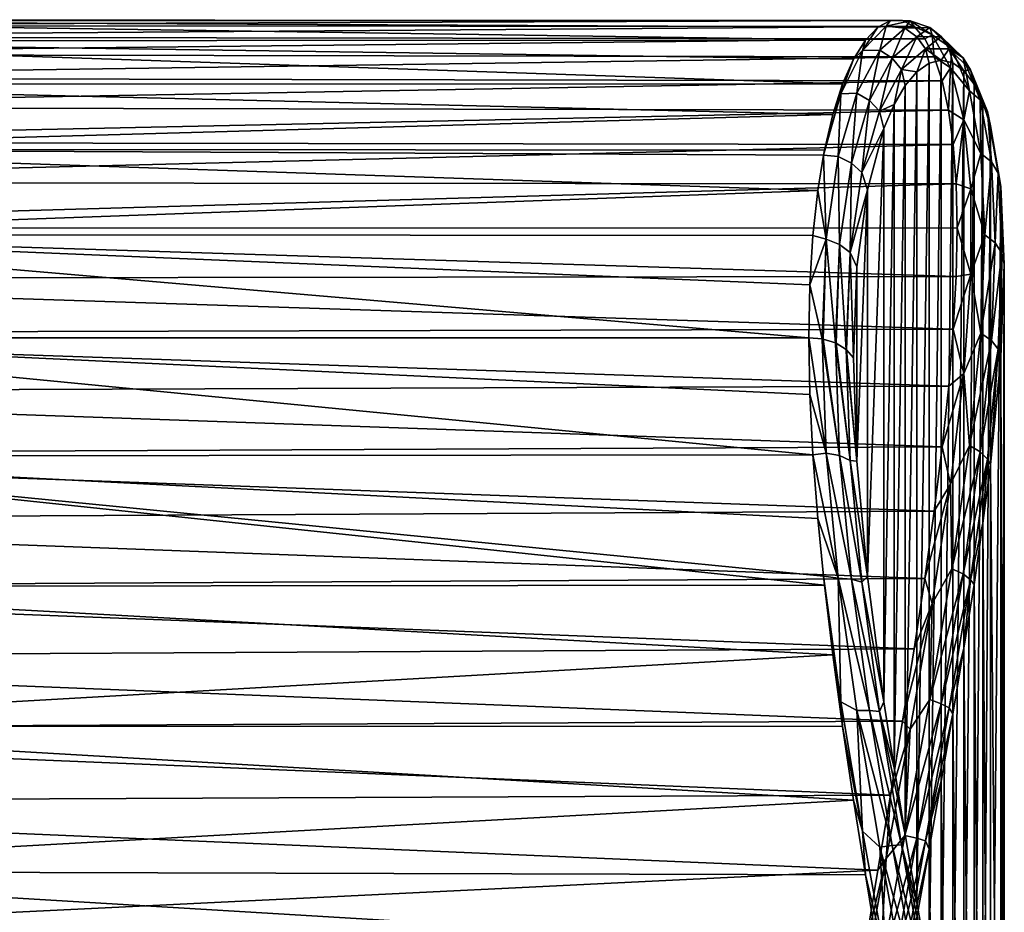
# Model space of a CAD drawing. Header units: metres. Extents: x -40 to 117, y -433 to 89.
# Tile 656 of 656: x 86 to 117, y 0 to 28. Entities that reach past the tile are written whole.
import ezdxf

# ---------------------------------------------------------------- set-up
doc = ezdxf.new("R2010")
doc.units = ezdxf.units.M
doc.layers.add('solid_506114_24501146_01', color=7, linetype='CONTINUOUS')

msp = doc.modelspace()

# ---------------------------------------------------------------- linework, layer by layer
at = {"layer": 'solid_506114_24501146_01'}
for points in [[(114.117508, 28.225136, 53.111328), (70.697754, 28.23419, 52.849606), (70.28849, 28.066706, 55.189037)], [(114.486168, 28.032316, 55.478722), (114.117508, 28.225136, 53.111328), (70.28849, 28.066706, 55.189037)], [(113.729126, 28.217972, 50.726589), (70.843658, 28.246841, 51.975891), (70.697754, 28.23419, 52.849606)], [(114.117508, 28.225136, 53.111328), (113.729126, 28.217972, 50.726589), (70.697754, 28.23419, 52.849606)], [(113.729126, 28.217972, 50.726589), (71.080162, 28.207315, 50.509613), (70.843658, 28.246841, 51.975891)], [(113.729126, 28.217972, 50.726589), (113.332344, 28.009159, 48.346786), (71.080162, 28.207315, 50.509613)], [(112.939484, 27.600456, 45.995106), (71.75499, 27.577827, 45.892082), (71.080162, 28.207315, 50.509613)], [(113.332344, 28.009159, 48.346786), (112.939484, 27.600456, 45.995106), (71.080162, 28.207315, 50.509613)], [(113.595413, 28.042429, 48.722126), (113.332344, 28.009159, 48.346786), (113.729126, 28.217972, 50.726589)], [(113.595413, 28.042429, 48.722126), (113.729126, 28.217972, 50.726589), (114.352722, 28.209059, 52.856583)], [(113.595413, 28.042429, 48.722126), (114.352722, 28.209059, 52.856583), (114.189934, 27.979395, 49.476986)], [(114.352722, 28.209059, 52.856583), (113.729126, 28.217972, 50.726589), (114.117508, 28.225136, 53.111328)], [(114.352722, 28.209059, 52.856583), (114.117508, 28.225136, 53.111328), (114.486168, 28.032316, 55.478722)], [(114.352722, 28.209059, 52.856583), (114.977142, 27.995855, 53.846828), (114.189934, 27.979395, 49.476986)], [(114.352722, 28.209059, 52.856583), (114.486168, 28.032316, 55.478722), (115.052658, 27.76523, 56.980377)], [(114.352722, 28.209059, 52.856583), (115.052658, 27.76523, 56.980377), (114.977142, 27.995855, 53.846828)], [(114.486168, 28.032316, 55.478722), (70.28849, 28.066706, 55.189037), (69.855164, 27.70476, 57.511429)], [(114.824402, 27.644133, 57.808105), (114.486168, 28.032316, 55.478722), (69.855164, 27.70476, 57.511429)], [(112.843056, 27.268757, 44.653961), (113.332344, 28.009159, 48.346786), (113.595413, 28.042429, 48.722126)], [(112.843056, 27.268757, 44.653961), (113.595413, 28.042429, 48.722126), (113.394157, 27.282883, 45.1661)], [(112.843056, 27.268757, 44.653961), (112.939484, 27.600456, 45.995106), (113.332344, 28.009159, 48.346786)], [(113.595413, 28.042429, 48.722126), (114.189934, 27.979395, 49.476986), (113.394157, 27.282883, 45.1661)], [(113.394157, 27.282883, 45.1661), (114.189934, 27.979395, 49.476986), (113.786469, 27.024458, 45.161694)], [(114.189934, 27.979395, 49.476986), (114.568108, 27.703983, 49.434093), (113.786469, 27.024458, 45.161694)], [(114.189934, 27.979395, 49.476986), (114.977142, 27.995855, 53.846828), (114.568108, 27.703983, 49.434093)], [(115.052658, 27.76523, 56.980377), (114.486168, 28.032316, 55.478722), (114.824402, 27.644133, 57.808105)], [(114.977142, 27.995855, 53.846828), (115.341324, 27.710173, 53.766426), (114.568108, 27.703983, 49.434093)], [(114.977142, 27.995855, 53.846828), (115.683174, 27.330418, 58.183094), (115.341324, 27.710173, 53.766426)], [(115.052658, 27.76523, 56.980377), (115.683174, 27.330418, 58.183094), (114.977142, 27.995855, 53.846828)], [(114.824402, 27.644133, 57.808105), (69.855164, 27.70476, 57.511429), (69.40062, 27.149746, 59.800095)], [(115.123756, 27.06735, 60.081543), (114.824402, 27.644133, 57.808105), (69.40062, 27.149746, 59.800095)], [(112.939484, 27.600456, 45.995106), (112.563087, 26.997126, 43.694237), (71.75499, 27.577827, 45.892082)], [(112.214203, 26.20734, 41.464626), (72.296303, 26.205616, 41.460342), (71.75499, 27.577827, 45.892082)], [(112.563087, 26.997126, 43.694237), (112.214203, 26.20734, 41.464626), (71.75499, 27.577827, 45.892082)], [(112.843056, 27.268757, 44.653961), (112.563087, 26.997126, 43.694237), (112.939484, 27.600456, 45.995106)], [(113.786469, 27.024458, 45.161694), (114.568108, 27.703983, 49.434093), (114.083328, 26.662308, 45.19949)], [(114.568108, 27.703983, 49.434093), (114.845253, 27.324991, 49.417927), (114.083328, 26.662308, 45.19949)], [(114.568108, 27.703983, 49.434093), (115.341324, 27.710173, 53.766426), (114.845253, 27.324991, 49.417927)], [(115.052658, 27.76523, 56.980377), (114.824402, 27.644133, 57.808105), (115.123756, 27.06735, 60.081543)], [(115.341324, 27.710173, 53.766426), (115.598953, 27.323572, 53.696617), (114.845253, 27.324991, 49.417927)], [(115.052658, 27.76523, 56.980377), (115.123756, 27.06735, 60.081543), (115.637741, 26.715275, 61.012707)], [(115.052658, 27.76523, 56.980377), (115.637741, 26.715275, 61.012707), (115.683174, 27.330418, 58.183094)], [(115.341324, 27.710173, 53.766426), (116.034683, 27.041477, 58.066208), (115.598953, 27.323572, 53.696617)], [(115.683174, 27.330418, 58.183094), (116.034683, 27.041477, 58.066208), (115.341324, 27.710173, 53.766426)], [(112.159714, 25.898354, 40.72913), (112.563087, 26.997126, 43.694237), (112.843056, 27.268757, 44.653961)], [(112.159714, 25.898354, 40.72913), (112.843056, 27.268757, 44.653961), (112.665443, 25.916954, 41.005814)], [(112.665443, 25.916954, 41.005814), (113.394157, 27.282883, 45.1661), (113.070801, 25.682083, 41.040852)], [(112.843056, 27.268757, 44.653961), (113.394157, 27.282883, 45.1661), (112.665443, 25.916954, 41.005814)], [(113.394157, 27.282883, 45.1661), (113.786469, 27.024458, 45.161694), (113.070801, 25.682083, 41.040852)], [(114.083328, 26.662308, 45.19949), (114.845253, 27.324991, 49.417927), (114.574242, 26.594879, 47.075104)], [(114.845253, 27.324991, 49.417927), (114.958618, 26.863995, 49.230427), (114.574242, 26.594879, 47.075104)], [(114.845253, 27.324991, 49.417927), (115.342461, 26.959038, 51.407211), (114.958618, 26.863995, 49.230427)], [(114.845253, 27.324991, 49.417927), (115.598953, 27.323572, 53.696617), (115.342461, 26.959038, 51.407211)], [(115.598953, 27.323572, 53.696617), (115.714851, 26.879034, 53.585285), (115.342461, 26.959038, 51.407211)], [(115.598953, 27.323572, 53.696617), (116.065628, 26.625902, 55.745434), (115.714851, 26.879034, 53.585285)], [(115.598953, 27.323572, 53.696617), (116.274651, 26.656763, 57.94326), (116.065628, 26.625902, 55.745434)], [(116.034683, 27.041477, 58.066208), (116.274651, 26.656763, 57.94326), (115.598953, 27.323572, 53.696617)], [(115.637741, 26.715275, 61.012707), (116.242561, 25.992052, 62.38763), (115.683174, 27.330418, 58.183094)], [(115.683174, 27.330418, 58.183094), (116.242561, 25.992052, 62.38763), (116.034683, 27.041477, 58.066208)], [(115.123756, 27.06735, 60.081543), (69.40062, 27.149746, 59.800095), (68.928085, 26.404608, 62.038342)], [(115.377136, 26.309973, 62.283939), (115.123756, 27.06735, 60.081543), (68.928085, 26.404608, 62.038342)], [(112.159714, 25.898354, 40.72913), (112.214203, 26.20734, 41.464626), (112.563087, 26.997126, 43.694237)], [(113.070801, 25.682083, 41.040852), (113.786469, 27.024458, 45.161694), (113.385849, 25.345928, 41.132782)], [(113.786469, 27.024458, 45.161694), (114.083328, 26.662308, 45.19949), (113.385849, 25.345928, 41.132782)], [(114.958618, 26.863995, 49.230427), (115.342461, 26.959038, 51.407211), (114.958778, -1.938307, 25.06328)], [(115.342461, 26.959038, 51.407211), (115.342674, -4.098793, 25.347799), (114.958778, -1.938307, 25.06328)], [(115.637741, 26.715275, 61.012707), (115.123756, 27.06735, 60.081543), (115.377136, 26.309973, 62.283939)], [(115.342461, 26.959038, 51.407211), (115.714851, 26.879034, 53.585285), (115.342674, -4.098793, 25.347799)], [(115.714851, 26.879034, 53.585285), (115.715103, -6.230162, 25.804976), (115.342674, -4.098793, 25.347799)], [(115.714851, 26.879034, 53.585285), (116.065628, 26.625902, 55.745434), (115.715103, -6.230162, 25.804976)], [(116.034683, 27.041477, 58.066208), (116.583878, 25.707224, 62.235703), (116.274651, 26.656763, 57.94326)], [(116.242561, 25.992052, 62.38763), (116.583878, 25.707224, 62.235703), (116.034683, 27.041477, 58.066208)], [(113.385849, 25.345928, 41.132782), (114.083328, 26.662308, 45.19949), (113.846947, 25.552334, 42.903423)], [(114.083328, 26.662308, 45.19949), (114.200195, 26.155474, 44.960083), (113.846947, 25.552334, 42.903423)], [(114.083328, 26.662308, 45.19949), (114.574242, 26.594879, 47.075104), (114.200195, 26.155474, 44.960083)], [(114.200195, 26.155474, 44.960083), (114.574242, 26.594879, 47.075104), (114.200279, 2.390614, 25.019382)], [(114.574242, 26.594879, 47.075104), (114.574356, 0.231245, 24.953966), (114.200279, 2.390614, 25.019382)], [(114.574242, 26.594879, 47.075104), (114.958618, 26.863995, 49.230427), (114.574356, 0.231245, 24.953966)], [(114.958618, 26.863995, 49.230427), (114.958778, -1.938307, 25.06328), (114.574356, 0.231245, 24.953966)], [(115.637741, 26.715275, 61.012707), (115.377136, 26.309973, 62.283939), (115.579117, 25.380472, 64.402718)], [(115.637741, 26.715275, 61.012707), (115.579117, 25.380472, 64.402718), (116.058777, 25.074928, 64.866882)], [(115.637741, 26.715275, 61.012707), (116.058777, 25.074928, 64.866882), (116.242561, 25.992052, 62.38763)], [(116.065628, 26.625902, 55.745434), (116.065918, -8.313848, 26.429604), (115.715103, -6.230162, 25.804976)], [(116.274651, 26.656763, 57.94326), (116.385948, 26.20376, 57.871117), (116.065628, 26.625902, 55.745434)], [(116.065628, 26.625902, 55.745434), (116.385948, 26.20376, 57.871117), (116.065918, -8.313848, 26.429604)], [(116.274651, 26.656763, 57.94326), (116.809669, 25.334211, 62.060818), (116.385948, 26.20376, 57.871117)], [(116.583878, 25.707224, 62.235703), (116.809669, 25.334211, 62.060818), (116.274651, 26.656763, 57.94326)], [(115.377136, 26.309973, 62.283939), (68.928085, 26.404608, 62.038342), (68.440933, 25.473873, 64.209648)], [(115.579117, 25.380472, 64.402718), (115.377136, 26.309973, 62.283939), (68.440933, 25.473873, 64.209648)], [(112.214203, 26.20734, 41.464626), (111.90329, 25.241463, 39.324142), (72.296303, 26.205616, 41.460342)], [(111.90329, 25.241463, 39.324142), (72.69162, 24.135496, 37.327625), (72.296303, 26.205616, 41.460342)], [(112.159714, 25.898354, 40.72913), (111.90329, 25.241463, 39.324142), (112.214203, 26.20734, 41.464626)], [(113.846947, 25.552334, 42.903423), (114.200195, 26.155474, 44.960083), (113.847008, 4.520854, 25.256197)], [(114.200195, 26.155474, 44.960083), (114.200279, 2.390614, 25.019382), (113.847008, 4.520854, 25.256197)], [(116.058777, 25.074928, 64.866882), (116.601952, 24.005905, 66.3554), (116.242561, 25.992052, 62.38763)], [(116.385948, 26.20376, 57.871117), (116.386276, -10.334285, 27.214767), (116.065918, -8.313848, 26.429604)], [(116.242561, 25.992052, 62.38763), (116.601952, 24.005905, 66.3554), (116.583878, 25.707224, 62.235703)], [(116.385948, 26.20376, 57.871117), (116.668221, 25.618624, 59.946777), (116.386276, -10.334285, 27.214767)], [(116.809669, 25.334211, 62.060818), (116.668221, 25.618624, 59.946777), (116.385948, 26.20376, 57.871117)], [(112.159714, 25.898354, 40.72913), (111.607513, 23.950275, 37.027225), (111.638603, 24.110893, 37.287235)], [(112.159714, 25.898354, 40.72913), (112.077393, 23.903606, 37.09164), (111.607513, 23.950275, 37.027225)], [(112.159714, 25.898354, 40.72913), (111.638603, 24.110893, 37.287235), (111.90329, 25.241463, 39.324142)], [(112.077393, 23.903606, 37.09164), (112.665443, 25.916954, 41.005814), (112.493446, 23.698738, 37.166725)], [(112.159714, 25.898354, 40.72913), (112.665443, 25.916954, 41.005814), (112.077393, 23.903606, 37.09164)], [(112.665443, 25.916954, 41.005814), (113.070801, 25.682083, 41.040852), (112.493446, 23.698738, 37.166725)], [(112.493446, 23.698738, 37.166725), (113.070801, 25.682083, 41.040852), (112.823372, 23.397678, 37.312382)], [(113.070801, 25.682083, 41.040852), (113.385849, 25.345928, 41.132782), (112.823372, 23.397678, 37.312382)], [(116.583878, 25.707224, 62.235703), (116.93663, 23.732718, 66.17083), (116.809669, 25.334211, 62.060818)], [(116.601952, 24.005905, 66.3554), (116.93663, 23.732718, 66.17083), (116.583878, 25.707224, 62.235703)], [(115.579117, 25.380472, 64.402718), (68.440933, 25.473873, 64.209648), (67.942574, 24.363655, 66.297859)], [(115.726006, 24.287176, 66.427437), (115.579117, 25.380472, 64.402718), (67.942574, 24.363655, 66.297859)], [(112.823372, 23.397678, 37.312382), (113.385849, 25.345928, 41.132782), (113.523964, 24.794291, 40.921391)], [(113.385849, 25.345928, 41.132782), (113.846947, 25.552334, 42.903423), (113.523964, 24.794291, 40.921391)], [(113.523964, 24.794291, 40.921391), (113.846947, 25.552334, 42.903423), (113.524025, 6.604429, 25.65852)], [(113.846947, 25.552334, 42.903423), (113.847008, 4.520854, 25.256197), (113.524025, 6.604429, 25.65852)], [(116.058777, 25.074928, 64.866882), (115.579117, 25.380472, 64.402718), (115.726006, 24.287176, 66.427437)], [(116.668221, 25.618624, 59.946777), (116.668564, -12.277182, 28.151854), (116.386276, -10.334285, 27.214767)], [(116.668221, 25.618624, 59.946777), (116.906425, 24.877424, 61.959671), (116.668564, -12.277182, 28.151854)], [(116.809669, 25.334211, 62.060818), (116.906425, 24.877424, 61.959671), (116.668221, 25.618624, 59.946777)], [(116.809669, 25.334211, 62.060818), (117.153191, 23.381262, 65.946594), (116.906425, 24.877424, 61.959671)], [(116.93663, 23.732718, 66.17083), (117.153191, 23.381262, 65.946594), (116.809669, 25.334211, 62.060818)], [(111.90329, 25.241463, 39.324142), (111.638603, 24.110893, 37.287235), (72.69162, 24.135496, 37.327625)], [(116.058777, 25.074928, 64.866882), (115.726006, 24.287176, 66.427437), (115.815147, 23.037851, 68.349236)], [(116.058777, 25.074928, 64.866882), (115.815147, 23.037851, 68.349236), (116.279152, 22.875818, 68.452103)], [(116.058777, 25.074928, 64.866882), (116.279152, 22.875818, 68.452103), (116.601952, 24.005905, 66.3554)], [(112.823372, 23.397678, 37.312382), (113.523964, 24.794291, 40.921391), (112.998672, 22.851839, 37.22731)], [(112.998672, 22.851839, 37.22731), (113.523964, 24.794291, 40.921391), (112.998711, 10.579719, 26.929935)], [(113.523964, 24.794291, 40.921391), (113.524025, 6.604429, 25.65852), (112.998711, 10.579719, 26.929935)], [(116.906425, 24.877424, 61.959671), (116.906769, -14.131142, 29.231821), (116.668564, -12.277182, 28.151854)], [(116.906425, 24.877424, 61.959671), (117.23365, 22.954714, 65.757263), (116.906769, -14.131142, 29.231821)], [(117.153191, 23.381262, 65.946594), (117.23365, 22.954714, 65.757263), (116.906425, 24.877424, 61.959671)], [(115.726006, 24.287176, 66.427437), (67.942574, 24.363655, 66.297859), (67.436798, 23.081657, 68.287308)], [(115.815147, 23.037851, 68.349236), (115.726006, 24.287176, 66.427437), (67.436798, 23.081657, 68.287308)], [(111.42659, 22.826933, 35.364933), (72.932167, 21.428158, 33.598263), (72.69162, 24.135496, 37.327625)], [(111.607513, 23.950275, 37.027225), (111.42659, 22.826933, 35.364933), (72.69162, 24.135496, 37.327625)], [(111.638603, 24.110893, 37.287235), (111.607513, 23.950275, 37.027225), (72.69162, 24.135496, 37.327625)], [(111.694298, 21.282598, 33.524815), (111.42659, 22.826933, 35.364933), (111.607513, 23.950275, 37.027225)], [(111.694298, 21.282598, 33.524815), (111.607513, 23.950275, 37.027225), (112.077393, 23.903606, 37.09164)], [(111.694298, 21.282598, 33.524815), (112.077393, 23.903606, 37.09164), (112.117424, 21.11376, 33.639542)], [(112.077393, 23.903606, 37.09164), (112.493446, 23.698738, 37.166725), (112.117424, 21.11376, 33.639542)], [(116.279152, 22.875818, 68.452103), (116.725914, 21.418585, 69.978714), (116.601952, 24.005905, 66.3554)], [(116.601952, 24.005905, 66.3554), (116.725914, 21.418585, 69.978714), (116.93663, 23.732718, 66.17083)], [(112.117424, 21.11376, 33.639542), (112.493446, 23.698738, 37.166725), (112.457191, 20.856449, 33.837166)], [(112.493446, 23.698738, 37.166725), (112.823372, 23.397678, 37.312382), (112.457191, 20.856449, 33.837166)], [(116.725914, 21.418585, 69.978714), (117.058273, 21.164242, 69.765297), (116.93663, 23.732718, 66.17083)], [(116.93663, 23.732718, 66.17083), (117.058273, 21.164242, 69.765297), (117.153191, 23.381262, 65.946594)], [(112.457191, 20.856449, 33.837166), (112.823372, 23.397678, 37.312382), (112.998672, 22.851839, 37.22731)], [(117.058273, 21.164242, 69.765297), (117.271637, 20.843615, 69.496262), (117.153191, 23.381262, 65.946594)], [(117.153191, 23.381262, 65.946594), (117.271637, 20.843615, 69.496262), (117.23365, 22.954714, 65.757263)], [(115.815147, 23.037851, 68.349236), (67.436798, 23.081657, 68.287308), (66.927208, 21.63706, 70.163155)], [(115.845062, 21.639818, 70.159866), (115.815147, 23.037851, 68.349236), (66.927208, 21.63706, 70.163155)], [(111.42659, 22.826933, 35.364933), (111.272102, 21.400024, 33.565556), (72.932167, 21.428158, 33.598263)], [(111.694298, 21.282598, 33.524815), (111.272102, 21.400024, 33.565556), (111.42659, 22.826933, 35.364933)], [(112.457191, 20.856449, 33.837166), (112.998672, 22.851839, 37.22731), (112.668861, 20.404953, 33.946777)], [(112.668861, 20.404953, 33.946777), (112.998672, 22.851839, 37.22731), (112.668877, 14.235387, 28.769964)], [(112.998672, 22.851839, 37.22731), (112.998711, 10.579719, 26.929935), (112.668877, 14.235387, 28.769964)], [(116.279152, 22.875818, 68.452103), (115.815147, 23.037851, 68.349236), (115.845062, 21.639818, 70.159866)], [(116.279152, 22.875818, 68.452103), (115.845062, 21.639818, 70.159866), (116.279152, 20.168116, 71.679001)], [(116.279152, 22.875818, 68.452103), (116.279152, 20.168116, 71.679001), (116.725914, 21.418585, 69.978714)], [(117.23365, 22.954714, 65.757263), (117.233871, -17.537584, 31.785826), (116.906769, -14.131142, 29.231821)], [(117.23365, 22.954714, 65.757263), (117.345093, 20.490063, 69.196472), (117.233871, -17.537584, 31.785826)], [(117.271637, 20.843615, 69.496262), (117.345093, 20.490063, 69.196472), (117.23365, 22.954714, 65.757263)], [(115.815323, 20.099791, 71.851532), (66.927208, 21.63706, 70.163155), (66.417618, 20.04048, 71.911423)], [(115.815323, 20.099791, 71.851532), (115.845062, 21.639818, 70.159866), (66.927208, 21.63706, 70.163155)], [(116.279152, 20.168116, 71.679001), (115.845062, 21.639818, 70.159866), (115.815323, 20.099791, 71.851532)], [(72.932167, 21.428158, 33.598263), (111.146767, 18.155605, 30.362991), (73.012909, 18.155605, 30.362991)], [(111.17823, 19.839823, 31.896059), (111.146767, 18.155605, 30.362991), (72.932167, 21.428158, 33.598263)], [(111.272102, 21.400024, 33.565556), (111.17823, 19.839823, 31.896059), (72.932167, 21.428158, 33.598263)], [(111.694298, 21.282598, 33.524815), (111.17823, 19.839823, 31.896059), (111.272102, 21.400024, 33.565556)], [(111.694298, 21.282598, 33.524815), (111.561172, 18.11808, 30.407713), (111.17823, 19.839823, 31.896059)], [(111.694298, 21.282598, 33.524815), (111.598305, 18.110884, 30.41629), (111.561172, 18.11808, 30.407713)], [(111.694298, 21.282598, 33.524815), (111.986786, 17.990232, 30.560076), (111.598305, 18.110884, 30.41629)], [(111.694298, 21.282598, 33.524815), (112.117424, 21.11376, 33.639542), (111.986786, 17.990232, 30.560076)], [(116.279152, 20.168116, 71.679001), (116.601952, 18.299601, 73.155907), (116.725914, 21.418585, 69.978714)], [(116.725914, 21.418585, 69.978714), (116.601952, 18.299601, 73.155907), (117.058273, 21.164242, 69.765297)], [(112.117424, 21.11376, 33.639542), (112.00795, 17.980865, 30.571239), (111.986786, 17.990232, 30.560076)], [(112.117424, 21.11376, 33.639542), (112.330002, 17.784031, 30.805819), (112.00795, 17.980865, 30.571239)], [(112.117424, 21.11376, 33.639542), (112.457191, 20.856449, 33.837166), (112.330002, 17.784031, 30.805819)], [(116.601952, 18.299601, 73.155907), (116.936623, 18.070395, 72.918922), (117.058273, 21.164242, 69.765297)], [(117.058273, 21.164242, 69.765297), (116.936623, 18.070395, 72.918922), (117.271637, 20.843615, 69.496262)], [(112.457191, 20.856449, 33.837166), (112.337715, 17.777615, 30.813465), (112.330002, 17.784031, 30.805819)], [(112.457191, 20.856449, 33.837166), (112.556992, 17.519983, 31.120497), (112.337715, 17.777615, 30.813465)], [(112.457191, 20.856449, 33.837166), (112.668861, 20.404953, 33.946777), (112.556992, 17.519983, 31.120497)], [(116.936623, 18.070395, 72.918922), (117.153191, 17.788532, 72.61174), (117.271637, 20.843615, 69.496262)], [(117.271637, 20.843615, 69.496262), (117.153191, 17.788532, 72.61174), (117.233879, 17.531321, 72.221649)], [(117.271637, 20.843615, 69.496262), (117.233879, 17.531321, 72.221649), (117.345093, 20.490063, 69.196472)], [(112.668861, 20.404953, 33.946777), (112.668877, 14.235387, 28.769964), (112.556992, 17.519983, 31.120497)], [(117.345093, 20.490063, 69.196472), (117.345093, -20.49633, 34.810997), (117.233871, -17.537584, 31.785826)], [(117.345093, 20.490063, 69.196472), (117.233879, 17.531321, 72.221649), (117.345093, -20.49633, 34.810997)], [(115.726334, 18.424253, 73.416206), (66.417618, 20.04048, 71.911423), (65.911858, 18.303818, 73.519272)], [(115.726334, 18.424253, 73.416206), (115.815323, 20.099791, 71.851532), (66.417618, 20.04048, 71.911423)], [(116.279152, 20.168116, 71.679001), (115.815323, 20.099791, 71.851532), (115.726334, 18.424253, 73.416206)], [(116.279152, 20.168116, 71.679001), (115.726334, 18.424253, 73.416206), (116.058769, 17.019224, 74.467255)], [(116.279152, 20.168116, 71.679001), (116.058769, 17.019224, 74.467255), (116.601952, 18.299601, 73.155907)], [(111.561172, 18.11808, 30.407713), (111.146767, 18.155605, 30.362991), (111.17823, 19.839823, 31.896059)], [(115.579559, 16.620056, 74.845192), (65.911858, 18.303818, 73.519272), (65.413528, 16.440104, 74.975082)], [(115.579559, 16.620056, 74.845192), (115.726334, 18.424253, 73.416206), (65.911858, 18.303818, 73.519272)], [(72.932175, 14.401426, 27.702084), (73.012909, 18.155605, 30.362991), (111.272141, 14.437815, 27.72369)], [(73.012909, 18.155605, 30.362991), (111.17823, 16.353218, 28.970469), (111.272141, 14.437815, 27.72369)], [(73.012909, 18.155605, 30.362991), (111.146767, 18.155605, 30.362991), (111.17823, 16.353218, 28.970469)], [(111.694298, 14.498818, 27.832546), (111.17823, 16.353218, 28.970469), (111.146767, 18.155605, 30.362991)], [(111.694298, 14.498818, 27.832546), (111.146767, 18.155605, 30.362991), (111.561172, 18.11808, 30.407713)], [(116.058769, 17.019224, 74.467255), (115.726334, 18.424253, 73.416206), (115.579559, 16.620056, 74.845192)], [(116.058769, 17.019224, 74.467255), (116.242554, 14.736998, 75.800873), (116.601952, 18.299601, 73.155907)], [(116.601952, 18.299601, 73.155907), (116.242554, 14.736998, 75.800873), (116.936623, 18.070395, 72.918922)], [(111.561172, 18.11808, 30.407713), (111.598305, 18.110884, 30.41629), (112.117424, 14.415154, 28.018742)], [(111.694298, 14.498818, 27.832546), (111.561172, 18.11808, 30.407713), (112.117424, 14.415154, 28.018742)], [(111.598305, 18.110884, 30.41629), (111.986786, 17.990232, 30.560076), (112.117424, 14.415154, 28.018742)], [(111.986786, 17.990232, 30.560076), (112.00795, 17.980865, 30.571239), (112.457191, 14.265214, 28.306461)], [(112.117424, 14.415154, 28.018742), (111.986786, 17.990232, 30.560076), (112.457191, 14.265214, 28.306461)], [(112.00795, 17.980865, 30.571239), (112.330002, 17.784031, 30.805819), (112.457191, 14.265214, 28.306461)], [(116.242554, 14.736998, 75.800873), (116.58387, 14.537918, 75.546753), (116.936623, 18.070395, 72.918922)], [(116.936623, 18.070395, 72.918922), (116.58387, 14.537918, 75.546753), (117.153191, 17.788532, 72.61174)], [(112.330002, 17.784031, 30.805819), (112.337715, 17.777615, 30.813465), (112.668877, 14.235387, 28.769964)], [(112.457191, 14.265214, 28.306461), (112.330002, 17.784031, 30.805819), (112.668877, 14.235387, 28.769964)], [(112.337715, 17.777615, 30.813465), (112.556992, 17.519983, 31.120497), (112.668877, 14.235387, 28.769964)], [(116.58387, 14.537918, 75.546753), (116.809669, 14.300916, 75.209778), (117.153191, 17.788532, 72.61174)], [(117.153191, 17.788532, 72.61174), (116.809669, 14.300916, 75.209778), (116.906769, 14.124879, 74.775658)], [(117.153191, 17.788532, 72.61174), (116.906769, 14.124879, 74.775658), (117.233879, 17.531321, 72.221649)], [(117.233879, 17.531321, 72.221649), (116.906769, 14.124879, 74.775658), (117.23365, -22.960985, 38.250206)], [(117.233879, 17.531321, 72.221649), (117.23365, -22.960985, 38.250206), (117.345093, -20.49633, 34.810997)], [(116.058769, 17.019224, 74.467255), (115.579559, 16.620056, 74.845192), (115.377655, 14.694625, 76.129211)], [(116.058769, 17.019224, 74.467255), (115.377655, 14.694625, 76.129211), (115.637726, 13.508433, 76.75193)], [(116.058769, 17.019224, 74.467255), (115.637726, 13.508433, 76.75193), (116.242554, 14.736998, 75.800873)], [(115.377655, 14.694625, 76.129211), (115.579559, 16.620056, 74.845192), (65.413528, 16.440104, 74.975082)], [(115.377655, 14.694625, 76.129211), (65.413528, 16.440104, 74.975082), (64.926399, 14.463408, 76.268562)], [(111.694298, 14.498818, 27.832546), (111.272141, 14.437815, 27.72369), (111.17823, 16.353218, 28.970469)], [(115.124313, 12.656875, 77.258179), (115.377655, 14.694625, 76.129211), (64.926399, 14.463408, 76.268562)], [(115.637726, 13.508433, 76.75193), (115.377655, 14.694625, 76.129211), (115.124313, 12.656875, 77.258179)], [(115.637726, 13.508433, 76.75193), (115.683174, 10.828742, 77.849022), (116.242554, 14.736998, 75.800873)], [(116.242554, 14.736998, 75.800873), (115.683174, 10.828742, 77.849022), (116.58387, 14.537918, 75.546753)], [(115.124313, 12.656875, 77.258179), (64.926399, 14.463408, 76.268562), (64.453888, 12.388574, 77.390907)], [(72.69165, 10.258801, 25.683508), (72.932175, 14.401426, 27.702084), (111.638756, 10.301098, 25.700039)], [(72.932175, 14.401426, 27.702084), (111.272141, 14.437815, 27.72369), (111.426674, 12.41758, 26.630766)], [(72.932175, 14.401426, 27.702084), (111.607498, 10.58651, 25.813639), (111.638756, 10.301098, 25.700039)], [(72.932175, 14.401426, 27.702084), (111.426674, 12.41758, 26.630766), (111.607498, 10.58651, 25.813639)], [(112.077393, 10.531048, 25.870735), (111.272141, 14.437815, 27.72369), (111.694298, 14.498818, 27.832546)], [(112.077393, 10.531048, 25.870735), (111.426674, 12.41758, 26.630766), (111.272141, 14.437815, 27.72369)], [(111.694298, 14.498818, 27.832546), (112.117424, 14.415154, 28.018742), (112.493446, 10.492682, 26.085529)], [(112.077393, 10.531048, 25.870735), (111.694298, 14.498818, 27.832546), (112.493446, 10.492682, 26.085529)], [(112.117424, 14.415154, 28.018742), (112.457191, 14.265214, 28.306461), (112.823372, 10.401516, 26.407307)], [(112.493446, 10.492682, 26.085529), (112.117424, 14.415154, 28.018742), (112.823372, 10.401516, 26.407307)], [(115.683174, 10.828742, 77.849022), (116.034676, 10.663459, 77.584763), (116.58387, 14.537918, 75.546753)], [(116.58387, 14.537918, 75.546753), (116.034676, 10.663459, 77.584763), (116.809669, 14.300916, 75.209778)], [(112.457191, 14.265214, 28.306461), (112.668877, 14.235387, 28.769964), (112.998711, 10.579719, 26.929935)], [(112.823372, 10.401516, 26.407307), (112.457191, 14.265214, 28.306461), (112.998711, 10.579719, 26.929935)], [(116.034676, 10.663459, 77.584763), (116.274651, 10.475574, 77.227242), (116.809669, 14.300916, 75.209778)], [(116.809669, 14.300916, 75.209778), (116.274651, 10.475574, 77.227242), (116.668571, 12.270919, 75.855629)], [(116.809669, 14.300916, 75.209778), (116.668571, 12.270919, 75.855629), (116.906769, 14.124879, 74.775658)], [(116.906769, 14.124879, 74.775658), (116.668571, 12.270919, 75.855629), (116.906433, -24.883699, 42.047791)], [(116.906769, 14.124879, 74.775658), (116.906433, -24.883699, 42.047791), (117.23365, -22.960985, 38.250206)], [(115.637726, 13.508433, 76.75193), (115.124313, 12.656875, 77.258179), (114.824974, 10.517799, 78.221535)], [(115.637726, 13.508433, 76.75193), (114.824974, 10.517799, 78.221535), (115.052635, 9.719678, 78.486122)], [(115.637726, 13.508433, 76.75193), (115.052635, 9.719678, 78.486122), (115.683174, 10.828742, 77.849022)], [(114.824974, 10.517799, 78.221535), (115.124313, 12.656875, 77.258179), (64.453888, 12.388574, 77.390907)], [(114.824974, 10.517799, 78.221535), (64.453888, 12.388574, 77.390907), (63.999371, 10.231087, 78.334778)], [(112.077393, 10.531048, 25.870735), (111.607498, 10.58651, 25.813639), (111.426674, 12.41758, 26.630766)], [(116.274651, 10.475574, 77.227242), (116.386276, 10.328023, 76.792717), (116.668571, 12.270919, 75.855629)], [(116.668571, 12.270919, 75.855629), (116.386276, 10.328023, 76.792717), (116.668228, -25.624903, 44.060684)], [(116.668571, 12.270919, 75.855629), (116.668228, -25.624903, 44.060684), (116.906433, -24.883699, 42.047791)], [(115.683174, 10.828742, 77.849022), (114.977142, 6.673904, 79.257332), (116.034676, 10.663459, 77.584763)], [(115.052635, 9.719678, 78.486122), (114.977142, 6.673904, 79.257332), (115.683174, 10.828742, 77.849022)], [(114.977142, 6.673904, 79.257332), (115.341324, 6.545117, 78.989952), (116.034676, 10.663459, 77.584763)], [(116.034676, 10.663459, 77.584763), (115.341324, 6.545117, 78.989952), (116.274651, 10.475574, 77.227242)], [(114.486732, 8.290922, 79.008766), (114.824974, 10.517799, 78.221535), (63.999371, 10.231087, 78.334778)], [(112.159691, 6.602571, 24.537966), (111.638756, 10.301098, 25.700039), (111.607498, 10.58651, 25.813639)], [(112.159691, 6.602571, 24.537966), (111.607498, 10.58651, 25.813639), (112.077393, 10.531048, 25.870735)], [(112.077393, 10.531048, 25.870735), (112.493446, 10.492682, 26.085529), (113.070801, 6.333008, 24.80505)], [(112.665443, 6.326731, 24.567661), (112.077393, 10.531048, 25.870735), (113.070801, 6.333008, 24.80505)], [(112.159691, 6.602571, 24.537966), (112.077393, 10.531048, 25.870735), (112.665443, 6.326731, 24.567661)], [(112.493446, 10.492682, 26.085529), (112.823372, 10.401516, 26.407307), (113.385849, 6.300849, 25.15206)], [(113.070801, 6.333008, 24.80505), (112.493446, 10.492682, 26.085529), (113.385849, 6.300849, 25.15206)], [(112.823372, 10.401516, 26.407307), (112.998711, 10.579719, 26.929935), (113.524025, 6.604429, 25.65852)], [(113.385849, 6.300849, 25.15206), (112.823372, 10.401516, 26.407307), (113.524025, 6.604429, 25.65852)], [(115.052635, 9.719678, 78.486122), (114.824974, 10.517799, 78.221535), (114.486732, 8.290922, 79.008766)], [(115.341324, 6.545117, 78.989952), (115.598953, 6.409234, 78.621346), (116.274651, 10.475574, 77.227242)], [(116.274651, 10.475574, 77.227242), (115.598953, 6.409234, 78.621346), (116.065926, 8.307586, 77.577881)], [(116.274651, 10.475574, 77.227242), (116.065926, 8.307586, 77.577881), (116.386276, 10.328023, 76.792717)], [(116.386276, 10.328023, 76.792717), (116.065926, 8.307586, 77.577881), (116.385956, -26.210041, 46.136345)], [(116.386276, 10.328023, 76.792717), (116.385956, -26.210041, 46.136345), (116.668228, -25.624903, 44.060684)], [(114.486732, 8.290922, 79.008766), (63.999371, 10.231087, 78.334778), (63.566074, 8.006879, 79.094376)], [(72.296364, 5.829613, 24.362448), (72.69165, 10.258801, 25.683508), (111.903519, 8.098397, 24.94035)], [(72.69165, 10.258801, 25.683508), (111.638756, 10.301098, 25.700039), (111.903519, 8.098397, 24.94035)], [(112.159691, 6.602571, 24.537966), (111.903519, 8.098397, 24.94035), (111.638756, 10.301098, 25.700039)], [(115.052635, 9.719678, 78.486122), (114.486732, 8.290922, 79.008766), (114.118057, 5.992728, 79.610123)], [(115.052635, 9.719678, 78.486122), (114.118057, 5.992728, 79.610123), (114.352699, 5.735598, 79.639282)], [(115.052635, 9.719678, 78.486122), (114.352699, 5.735598, 79.639282), (114.977142, 6.673904, 79.257332)], [(114.118057, 5.992728, 79.610123), (114.486732, 8.290922, 79.008766), (63.566074, 8.006879, 79.094376)], [(115.598953, 6.409234, 78.621346), (115.715111, 6.223902, 78.202515), (116.065926, 8.307586, 77.577881)], [(116.065926, 8.307586, 77.577881), (115.715111, 6.223902, 78.202515), (116.065628, -26.632185, 48.262028)], [(116.065926, 8.307586, 77.577881), (116.065628, -26.632185, 48.262028), (116.385956, -26.210041, 46.136345)], [(114.118057, 5.992728, 79.610123), (63.566074, 8.006879, 79.094376), (63.156834, 5.732134, 79.665436)], [(72.296364, 5.829613, 24.362448), (111.903519, 8.098397, 24.94035), (112.214508, 5.822345, 24.360914)], [(112.159691, 6.602571, 24.537966), (112.214508, 5.822345, 24.360914), (111.903519, 8.098397, 24.94035)], [(112.843033, 2.499399, 23.869902), (112.214508, 5.822345, 24.360914), (112.159691, 6.602571, 24.537966)], [(112.843033, 2.499399, 23.869902), (112.159691, 6.602571, 24.537966), (112.665443, 6.326731, 24.567661)], [(113.385849, 6.300849, 25.15206), (113.524025, 6.604429, 25.65852), (113.847008, 4.520854, 25.256197)], [(114.977142, 6.673904, 79.257332), (114.189926, 2.367591, 79.999939), (115.341324, 6.545117, 78.989952)], [(114.352699, 5.735598, 79.639282), (114.189926, 2.367591, 79.999939), (114.977142, 6.673904, 79.257332)], [(112.665443, 6.326731, 24.567661), (113.070801, 6.333008, 24.80505), (113.786461, 2.041669, 24.198645)], [(113.394157, 1.992454, 23.94491), (112.665443, 6.326731, 24.567661), (113.786461, 2.041669, 24.198645)], [(112.843033, 2.499399, 23.869902), (112.665443, 6.326731, 24.567661), (113.394157, 1.992454, 23.94491)], [(113.070801, 6.333008, 24.80505), (113.385849, 6.300849, 25.15206), (114.083321, 2.067333, 24.561855)], [(113.786461, 2.041669, 24.198645), (113.070801, 6.333008, 24.80505), (114.083321, 2.067333, 24.561855)], [(113.385849, 6.300849, 25.15206), (113.847008, 4.520854, 25.256197), (114.200279, 2.390614, 25.019382)], [(114.083321, 2.067333, 24.561855), (113.385849, 6.300849, 25.15206), (114.200279, 2.390614, 25.019382)], [(114.189926, 2.367591, 79.999939), (114.5681, 2.277526, 79.73616), (115.341324, 6.545117, 78.989952)], [(115.341324, 6.545117, 78.989952), (114.5681, 2.277526, 79.73616), (115.598953, 6.409234, 78.621346)], [(114.5681, 2.277526, 79.73616), (114.845253, 2.195796, 79.36573), (115.598953, 6.409234, 78.621346)], [(115.598953, 6.409234, 78.621346), (114.845253, 2.195796, 79.36573), (115.715111, 6.223902, 78.202515)], [(113.729645, 3.642755, 80.017494), (114.118057, 5.992728, 79.610123), (63.156834, 5.732134, 79.665436)], [(114.352699, 5.735598, 79.639282), (114.118057, 5.992728, 79.610123), (113.729645, 3.642755, 80.017494)], [(114.845253, 2.195796, 79.36573), (115.342674, 4.092533, 78.659691), (115.715111, 6.223902, 78.202515)], [(115.715111, 6.223902, 78.202515), (115.342674, 4.092533, 78.659691), (115.714859, -26.885321, 50.422176)], [(115.715111, 6.223902, 78.202515), (115.714859, -26.885321, 50.422176), (116.065628, -26.632185, 48.262028)], [(113.729645, 3.642755, 80.017494), (63.156834, 5.732134, 79.665436), (62.77446, 3.423101, 80.045204)], [(71.755104, 1.227125, 23.780548), (72.296364, 5.829613, 24.362448), (112.563461, 3.489159, 23.97044)], [(72.296364, 5.829613, 24.362448), (112.214508, 5.822345, 24.360914), (112.563461, 3.489159, 23.97044)], [(112.843033, 2.499399, 23.869902), (112.563461, 3.489159, 23.97044), (112.214508, 5.822345, 24.360914)], [(114.352699, 5.735598, 79.639282), (113.729645, 3.642755, 80.017494), (113.59539, 1.635018, 80.1931)], [(114.352699, 5.735598, 79.639282), (113.59539, 1.635018, 80.1931), (114.189926, 2.367591, 79.999939)], [(114.845253, 2.195796, 79.36573), (114.958786, 1.932047, 78.944214), (115.342674, 4.092533, 78.659691)], [(115.342674, 4.092533, 78.659691), (114.958786, 1.932047, 78.944214), (115.342468, -26.965326, 52.60025)], [(115.342674, 4.092533, 78.659691), (115.342468, -26.965326, 52.60025), (115.714859, -26.885321, 50.422176)], [(113.332825, 1.26264, 80.225372), (113.729645, 3.642755, 80.017494), (62.77446, 3.423101, 80.045204)], [(71.755104, 1.227125, 23.780548), (112.563461, 3.489159, 23.97044), (112.939911, 1.118223, 23.776012)], [(112.843033, 2.499399, 23.869902), (112.939911, 1.118223, 23.776012), (112.563461, 3.489159, 23.97044)], [(113.59539, 1.635018, 80.1931), (113.729645, 3.642755, 80.017494), (113.332825, 1.26264, 80.225372)], [(113.332825, 1.26264, 80.225372), (62.77446, 3.423101, 80.045204), (62.099674, -1.233413, 80.226944)], [(113.59539, -1.64131, 23.814392), (112.939911, 1.118223, 23.776012), (112.843033, 2.499399, 23.869902)], [(113.59539, -1.64131, 23.814392), (112.843033, 2.499399, 23.869902), (113.394157, 1.992454, 23.94491)], [(114.189926, 2.367591, 79.999939), (113.394157, -1.998749, 80.062584), (114.5681, 2.277526, 79.73616)], [(113.59539, 1.635018, 80.1931), (113.394157, -1.998749, 80.062584), (114.189926, 2.367591, 79.999939)], [(113.394157, -1.998749, 80.062584), (113.786461, -2.047965, 79.808853), (114.5681, 2.277526, 79.73616)], [(114.5681, 2.277526, 79.73616), (113.786461, -2.047965, 79.808853), (114.845253, 2.195796, 79.36573)], [(113.786461, -2.047965, 79.808853), (114.083321, -2.073628, 79.445641), (114.845253, 2.195796, 79.36573)], [(114.083321, 2.067333, 24.561855), (114.200279, 2.390614, 25.019382), (114.574356, 0.231245, 24.953966)], [(114.845253, 2.195796, 79.36573), (114.083321, -2.073628, 79.445641), (114.958786, 1.932047, 78.944214)], [(113.394157, 1.992454, 23.94491), (113.786461, 2.041669, 24.198645), (114.568108, -2.283821, 24.271336)], [(114.189934, -2.373886, 24.007557), (113.394157, 1.992454, 23.94491), (114.568108, -2.283821, 24.271336)], [(113.59539, -1.64131, 23.814392), (113.394157, 1.992454, 23.94491), (114.189934, -2.373886, 24.007557)], [(113.786461, 2.041669, 24.198645), (114.083321, 2.067333, 24.561855), (114.845253, -2.202091, 24.641764)], [(114.568108, -2.283821, 24.271336), (113.786461, 2.041669, 24.198645), (114.845253, -2.202091, 24.641764)], [(114.083321, 2.067333, 24.561855), (114.574356, 0.231245, 24.953966), (114.958778, -1.938307, 25.06328)], [(114.845253, -2.202091, 24.641764), (114.083321, 2.067333, 24.561855), (114.958778, -1.938307, 25.06328)], [(114.083321, -2.073628, 79.445641), (114.574364, -0.237506, 79.053528), (114.958786, 1.932047, 78.944214)], [(114.958786, 1.932047, 78.944214), (114.574364, -0.237506, 79.053528), (114.958618, -26.870287, 54.777039)], [(114.958786, 1.932047, 78.944214), (114.958618, -26.870287, 54.777039), (115.342468, -26.965326, 52.60025)], [(113.59539, 1.635018, 80.1931), (112.939919, -1.124498, 80.231483), (112.843033, -2.505691, 80.137589)], [(113.59539, 1.635018, 80.1931), (112.843033, -2.505691, 80.137589), (113.394157, -1.998749, 80.062584)], [(113.59539, 1.635018, 80.1931), (113.332825, 1.26264, 80.225372), (112.939919, -1.124498, 80.231483)], [(112.939919, -1.124498, 80.231483), (113.332825, 1.26264, 80.225372), (62.099674, -1.233413, 80.226944)], [(71.080322, -3.429389, 23.96229), (71.755104, 1.227125, 23.780548), (113.332825, -1.268915, 23.782118)], [(71.755104, 1.227125, 23.780548), (112.939911, 1.118223, 23.776012), (113.332825, -1.268915, 23.782118)], [(113.59539, -1.64131, 23.814392), (113.332825, -1.268915, 23.782118), (112.939911, 1.118223, 23.776012)]]:
    msp.add_3dface(points, dxfattribs=at)

doc.saveas('drawing.dxf')
